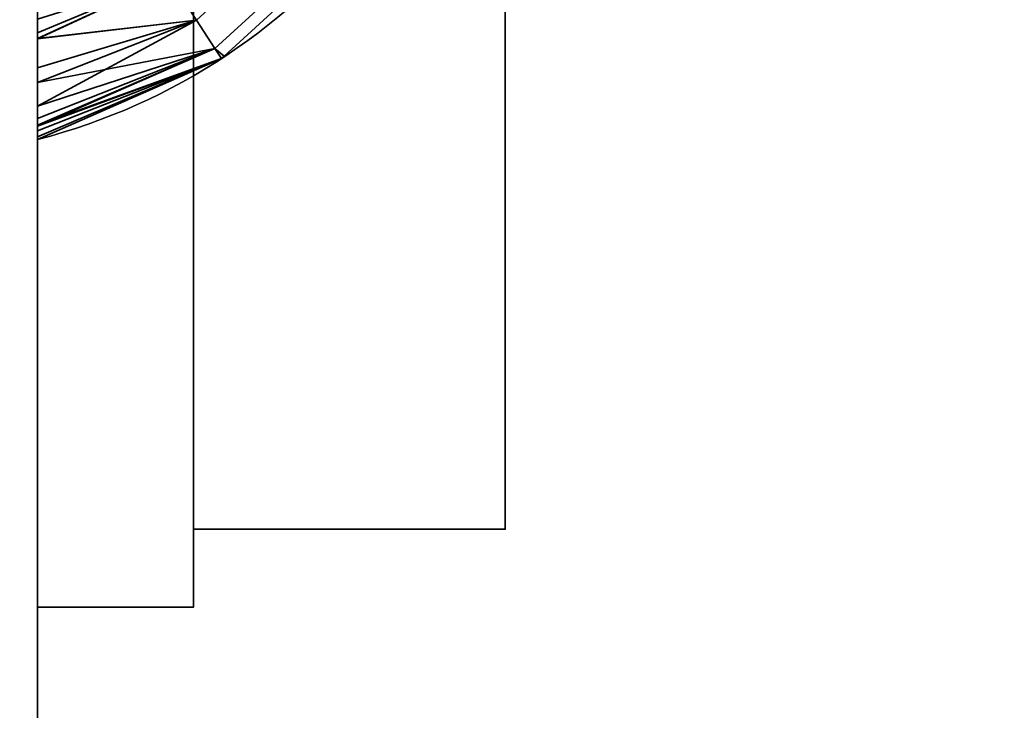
# Model space of a CAD drawing. Header units: millimetres. Extents: x -527 to 5177, y -116 to 161.
# Tile 933 of 1056: x 3446.39 to 3452.7, y -23.16 to -18.73. Entities that reach past the tile are written whole.
import ezdxf

# ---------------------------------------------------------------- set-up
doc = ezdxf.new("R2010")
doc.units = ezdxf.units.MM
doc.layers.add('151', color=7, linetype='Continuous', true_color=0xffffff)

# ---------------------------------------------------------------- blocks, each defined once
blk = doc.blocks.new('UG_SURFACE_214')
at = {"layer": '151', "color": 252, "linetype": 'Continuous', "lineweight": 35}
for points in [[(2520, -9.3, 2075.2499), (2520, -26.22, 2075.2499), (3480, -26.22, 2075.2499), (3480, -9.3, 2075.2499)], [(2521.5001, -9.3, 2073.75), (3478.4999, -9.3, 2073.75), (3478.4999, -26.22, 2073.75), (2521.5001, -26.22, 2073.75)]]:
    blk.add_3dface(points, dxfattribs=at)
blk = doc.blocks.new('UG_SURFACE_217')
at = {"layer": '151', "color": 252, "linetype": 'Continuous', "lineweight": 35}
for points in [[(3446.2717, -3.5, 1779.3981), (3446.2717, -27.5, 1779.3981), (3446.5001, -27.5, 1778.25), (3446.5001, -3.5, 1778.25)], [(3446.5001, -3.5, 1745.25), (3446.5001, -27.5, 1745.25), (3446.2717, -27.5, 1744.102), (3446.2717, -3.5, 1744.102)], [(3446.5001, -18.4554, 1774.75), (3446.5001, -12.5446, 1774.75), (3446.5001, -3.5, 1778.25), (3446.5001, -27.5, 1778.25)], [(3446.5001, -27.5, 1745.25), (3446.5001, -3.5, 1745.25), (3446.5001, -12.5446, 1748.75), (3446.5001, -18.4554, 1748.75)], [(3446.5001, -18.4554, 1752.75), (3446.5001, -12.5446, 1752.75), (3446.5001, -8.5, 1754.75), (3446.5001, -22.5, 1754.75)], [(3446.5001, -22.5, 1768.75), (3446.5001, -8.5, 1768.75), (3446.5001, -12.5446, 1770.75), (3446.5001, -18.4554, 1770.75)], [(3447.5, -8.5, 1768.75), (3446.5001, -8.5, 1768.75), (3446.5001, -22.5, 1768.75), (3447.5, -22.5, 1768.75)], [(3447.5, -22.5, 1754.75), (3446.5001, -22.5, 1754.75), (3446.5001, -8.5, 1754.75), (3447.5, -8.5, 1754.75)], [(3447.5, -8.5, 1768.75), (3447.5, -22.5, 1768.75), (3447.5, -22, 1766.25), (3447.5, -9, 1766.25)], [(3447.5, -22.5, 1754.75), (3447.5, -8.5, 1754.75), (3447.5, -9, 1757.25), (3447.5, -22, 1757.25)], [(3447.5, -22, 1766.25), (3449.5001, -22, 1766.25), (3449.5001, -9, 1766.25), (3447.5, -9, 1766.25)], [(3447.5, -9, 1757.25), (3449.5001, -9, 1757.25), (3449.5001, -22, 1757.25), (3447.5, -22, 1757.25)], [(3449.5001, -9, 1766.25), (3449.5001, -22, 1766.25), (3449.5001, -16.1237, 1764.6844), (3449.5001, -14.8763, 1764.6844)], [(3449.5001, -22, 1757.25), (3449.5001, -9, 1757.25), (3449.5001, -15.5, 1758.75), (3449.5001, -16.7202, 1759.0094)], [(3449.5001, -22, 1766.25), (3449.5001, -17.2634, 1764.1771), (3449.5001, -16.1237, 1764.6844)], [(3449.5001, -22, 1757.25), (3449.5001, -16.7202, 1759.0094), (3449.5001, -17.7294, 1759.7426)], [(3449.5001, -22, 1766.25), (3449.5001, -18.0981, 1763.25), (3449.5001, -17.2634, 1764.1771)], [(3447.52, -18.7354, 1752.4571), (3448.4217, -17.9087, 1752.4571), (3448.1661, -17.709, 1752.6739), (3447.3433, -18.4634, 1752.6739)], [(3448.4217, -17.9087, 1749.0429), (3447.52, -18.7354, 1749.0429), (3447.3433, -18.4634, 1748.8261), (3448.1661, -17.709, 1748.8261)], [(3448.4217, -17.9087, 1771.0429), (3447.52, -18.7354, 1771.0429), (3447.3433, -18.4634, 1770.8261), (3448.1661, -17.709, 1770.8261)], [(3447.52, -18.7354, 1774.4571), (3448.4217, -17.9087, 1774.4571), (3448.1661, -17.709, 1774.6739), (3447.3433, -18.4634, 1774.6739)], [(3449.5001, -22, 1757.25), (3449.5001, -17.7294, 1759.7426), (3449.5001, -18.3532, 1760.8229)], [(3447.638, -18.9172, 1752.1327), (3448.5927, -18.0421, 1752.1327), (3448.4217, -17.9087, 1752.4571), (3447.52, -18.7354, 1752.4571)], [(3448.5927, -18.0421, 1749.3674), (3447.638, -18.9172, 1749.3674), (3447.52, -18.7354, 1749.0429), (3448.4217, -17.9087, 1749.0429)], [(3448.5927, -18.0421, 1771.3673), (3447.638, -18.9172, 1771.3673), (3447.52, -18.7354, 1771.0429), (3448.4217, -17.9087, 1771.0429)], [(3447.638, -18.9172, 1774.1327), (3448.5927, -18.0421, 1774.1327), (3448.4217, -17.9087, 1774.4571), (3447.52, -18.7354, 1774.4571)], [(3447.6969, -18.9652, 1751.75), (3448.6525, -18.089, 1751.75), (3448.5927, -18.0421, 1752.1327), (3447.638, -18.9172, 1752.1327)], [(3447.638, -18.9172, 1749.3674), (3448.5927, -18.0421, 1749.3674), (3448.6525, -18.089, 1749.75), (3447.6969, -18.9652, 1749.75)], [(3447.638, -18.9172, 1771.3673), (3448.5927, -18.0421, 1771.3673), (3448.6525, -18.089, 1771.75), (3447.6969, -18.9652, 1771.75)], [(3447.6969, -18.9652, 1773.7499), (3448.6525, -18.089, 1773.7499), (3448.5927, -18.0421, 1774.1327), (3447.638, -18.9172, 1774.1327)], [(3448.6525, -18.089, 1773.7499), (3447.6969, -18.9652, 1773.7499), (3447.6969, -18.9652, 1771.75), (3448.6525, -18.089, 1771.75)], [(3448.6525, -18.089, 1751.75), (3447.6969, -18.9652, 1751.75), (3447.6969, -18.9652, 1749.75), (3448.6525, -18.089, 1749.75)], [(3449.5001, -18.4836, 1762.0636), (3449.5001, -18.0981, 1763.25), (3449.5001, -22, 1766.25)], [(3449.5001, -18.3532, 1760.8229), (3449.5001, -18.4836, 1762.0636), (3449.5001, -22, 1766.25), (3449.5001, -22, 1757.25)], [(3446.5001, -27.5, 1778.25), (3446.5001, -18.7277, 1774.7161), (3446.5001, -18.4554, 1774.75)], [(3446.5001, -22.5, 1754.75), (3446.5001, -18.7277, 1752.7162), (3446.5001, -18.4554, 1752.75)], [(3446.5001, -18.4554, 1770.75), (3446.5001, -18.8155, 1770.8101), (3446.5001, -22.5, 1768.75)], [(3446.5001, -18.4554, 1748.75), (3446.5001, -18.8155, 1748.8102), (3446.5001, -27.5, 1745.25)], [(3447.3433, -18.4634, 1748.8261), (3446.5001, -18.8155, 1748.8102), (3446.5001, -18.4554, 1748.75)], [(3447.3433, -18.4634, 1770.8261), (3446.5001, -18.8155, 1770.8101), (3446.5001, -18.4554, 1770.75)], [(3447.52, -18.7354, 1752.4571), (3447.3433, -18.4634, 1752.6739), (3446.5001, -18.8523, 1752.6622)], [(3446.5001, -18.7277, 1752.7162), (3446.5001, -18.8523, 1752.6622), (3447.3433, -18.4634, 1752.6739)], [(3447.3433, -18.4634, 1748.8261), (3446.5001, -18.8547, 1748.832), (3446.5001, -18.8155, 1748.8102)], [(3446.5001, -18.8547, 1748.832), (3447.3433, -18.4634, 1748.8261), (3447.52, -18.7354, 1749.0429)], [(3447.3433, -18.4634, 1770.8261), (3446.5001, -18.8547, 1770.8319), (3446.5001, -18.8155, 1770.8101)], [(3446.5001, -18.8547, 1770.8319), (3447.3433, -18.4634, 1770.8261), (3447.52, -18.7354, 1771.0429)], [(3447.52, -18.7354, 1774.4571), (3447.3433, -18.4634, 1774.6739), (3446.5001, -18.8523, 1774.6621)], [(3446.5001, -18.7277, 1774.7161), (3446.5001, -18.8523, 1774.6621), (3447.3433, -18.4634, 1774.6739)], [(3446.5001, -18.8523, 1774.6621), (3446.5001, -18.7277, 1774.7161), (3446.5001, -27.5, 1778.25)], [(3446.5001, -18.8523, 1752.6622), (3446.5001, -18.7277, 1752.7162), (3446.5001, -22.5, 1754.75)], [(3446.5001, -18.8523, 1752.6622), (3446.5001, -19.0406, 1752.5805), (3447.52, -18.7354, 1752.4571)], [(3447.638, -18.9172, 1752.1327), (3447.52, -18.7354, 1752.4571), (3446.5001, -19.2862, 1752.3588)], [(3446.5001, -19.0406, 1752.5805), (3446.5001, -19.2862, 1752.3588), (3447.52, -18.7354, 1752.4571)], [(3447.52, -18.7354, 1749.0429), (3446.5001, -19.135, 1748.988), (3446.5001, -18.8547, 1748.832)], [(3446.5001, -19.135, 1748.988), (3447.52, -18.7354, 1749.0429), (3447.638, -18.9172, 1749.3674)], [(3447.52, -18.7354, 1771.0429), (3446.5001, -19.135, 1770.9881), (3446.5001, -18.8547, 1770.8319)], [(3446.5001, -19.135, 1770.9881), (3447.52, -18.7354, 1771.0429), (3447.638, -18.9172, 1771.3673)], [(3446.5001, -18.8523, 1774.6621), (3446.5001, -19.0406, 1774.5805), (3447.52, -18.7354, 1774.4571)], [(3447.638, -18.9172, 1774.1327), (3447.52, -18.7354, 1774.4571), (3446.5001, -19.2862, 1774.3587)], [(3446.5001, -19.0406, 1774.5805), (3446.5001, -19.2862, 1774.3587), (3447.52, -18.7354, 1774.4571)], [(3446.5001, -22.5, 1768.75), (3446.5001, -18.8155, 1770.8101), (3446.5001, -18.8547, 1770.8319)], [(3446.5001, -27.5, 1745.25), (3446.5001, -18.8155, 1748.8102), (3446.5001, -18.8547, 1748.832)], [(3446.5001, -27.5, 1778.25), (3446.5001, -19.0406, 1774.5805), (3446.5001, -18.8523, 1774.6621)], [(3446.5001, -22.5, 1754.75), (3446.5001, -19.0406, 1752.5805), (3446.5001, -18.8523, 1752.6622)], [(3446.5001, -18.8547, 1770.8319), (3446.5001, -19.135, 1770.9881), (3446.5001, -22.5, 1768.75)], [(3446.5001, -18.8547, 1748.832), (3446.5001, -19.135, 1748.988), (3446.5001, -27.5, 1745.25)], [(3447.6795, -18.981, 1751.75), (3447.638, -18.9172, 1752.1327), (3446.5001, -19.4136, 1752.1287)], [(3446.5001, -19.2862, 1752.3588), (3446.5001, -19.4136, 1752.1287), (3447.638, -18.9172, 1752.1327)], [(3447.638, -18.9172, 1749.3674), (3446.5001, -19.3642, 1749.2547), (3446.5001, -19.135, 1748.988)], [(3447.638, -18.9172, 1749.3674), (3446.5001, -19.4084, 1749.3719), (3446.5001, -19.3642, 1749.2547)], [(3446.5001, -19.4084, 1749.3719), (3447.638, -18.9172, 1749.3674), (3447.6795, -18.981, 1749.75)], [(3447.638, -18.9172, 1771.3673), (3446.5001, -19.3642, 1771.2547), (3446.5001, -19.135, 1770.9881)], [(3447.638, -18.9172, 1771.3673), (3446.5001, -19.4084, 1771.3718), (3446.5001, -19.3642, 1771.2547)], [(3446.5001, -19.4084, 1771.3718), (3447.638, -18.9172, 1771.3673), (3447.6795, -18.981, 1771.75)], [(3447.6795, -18.981, 1773.7499), (3447.638, -18.9172, 1774.1327), (3446.5001, -19.4136, 1774.1288)], [(3446.5001, -19.2862, 1774.3587), (3446.5001, -19.4136, 1774.1288), (3447.638, -18.9172, 1774.1327)], [(3447.638, -18.9172, 1752.1327), (3447.6795, -18.981, 1751.75), (3447.6969, -18.9652, 1751.75)], [(3447.6969, -18.9652, 1749.75), (3447.6795, -18.981, 1749.75), (3447.638, -18.9172, 1749.3674)], [(3447.6969, -18.9652, 1771.75), (3447.6795, -18.981, 1771.75), (3447.638, -18.9172, 1771.3673)], [(3447.638, -18.9172, 1774.1327), (3447.6795, -18.981, 1773.7499), (3447.6969, -18.9652, 1773.7499)], [(3446.5001, -19.4136, 1752.1287), (3446.5001, -19.4448, 1752.0726), (3447.6795, -18.981, 1751.75)], [(3446.5001, -19.4448, 1752.0726), (3446.5001, -19.5, 1751.75), (3447.6795, -18.981, 1751.75)], [(3447.6795, -18.981, 1749.75), (3446.5001, -19.4832, 1749.5703), (3446.5001, -19.4084, 1749.3719)], [(3447.6795, -18.981, 1749.75), (3446.5001, -19.5, 1749.75), (3446.5001, -19.4832, 1749.5703)], [(3447.6795, -18.981, 1771.75), (3446.5001, -19.4832, 1771.5702), (3446.5001, -19.4084, 1771.3718)], [(3447.6795, -18.981, 1771.75), (3446.5001, -19.5, 1771.75), (3446.5001, -19.4832, 1771.5702)], [(3446.5001, -19.4136, 1774.1288), (3446.5001, -19.4448, 1774.0726), (3447.6795, -18.981, 1773.7499)], [(3446.5001, -19.4448, 1774.0726), (3446.5001, -19.5, 1773.7499), (3447.6795, -18.981, 1773.7499)], [(3447.6795, -18.981, 1773.7499), (3446.5001, -19.5, 1773.7499), (3446.5001, -19.5, 1771.75), (3447.6795, -18.981, 1771.75)], [(3447.6795, -18.981, 1751.75), (3446.5001, -19.5, 1751.75), (3446.5001, -19.5, 1749.75), (3447.6795, -18.981, 1749.75)], [(3447.6795, -18.981, 1771.75), (3447.6969, -18.9652, 1771.75), (3447.6969, -18.9652, 1773.7499), (3447.6795, -18.981, 1773.7499)], [(3447.6795, -18.981, 1749.75), (3447.6969, -18.9652, 1749.75), (3447.6969, -18.9652, 1751.75), (3447.6795, -18.981, 1751.75)], [(3446.5001, -27.5, 1778.25), (3446.5001, -19.2862, 1774.3587), (3446.5001, -19.0406, 1774.5805)], [(3446.5001, -22.5, 1754.75), (3446.5001, -19.2862, 1752.3588), (3446.5001, -19.0406, 1752.5805)], [(3446.5001, -22.5, 1768.75), (3446.5001, -19.135, 1770.9881), (3446.5001, -19.3642, 1771.2547)], [(3446.5001, -27.5, 1745.25), (3446.5001, -19.135, 1748.988), (3446.5001, -19.3642, 1749.2547)], [(3446.5001, -19.4136, 1774.1288), (3446.5001, -19.2862, 1774.3587), (3446.5001, -27.5, 1778.25)], [(3446.5001, -19.4136, 1752.1287), (3446.5001, -19.2862, 1752.3588), (3446.5001, -22.5, 1754.75)], [(3446.5001, -22.5, 1768.75), (3446.5001, -19.3642, 1771.2547), (3446.5001, -19.4084, 1771.3718)], [(3446.5001, -27.5, 1745.25), (3446.5001, -19.3642, 1749.2547), (3446.5001, -19.4084, 1749.3719)], [(3446.5001, -19.4084, 1771.3718), (3446.5001, -19.4832, 1771.5702), (3446.5001, -22.5, 1768.75)], [(3446.5001, -19.4084, 1749.3719), (3446.5001, -19.4832, 1749.5703), (3446.5001, -27.5, 1745.25)], [(3446.5001, -27.5, 1778.25), (3446.5001, -19.4448, 1774.0726), (3446.5001, -19.4136, 1774.1288)], [(3446.5001, -22.5, 1754.75), (3446.5001, -19.4448, 1752.0726), (3446.5001, -19.4136, 1752.1287)], [(3446.5001, -19.5, 1773.7499), (3446.5001, -19.4448, 1774.0726), (3446.5001, -27.5, 1778.25)], [(3446.5001, -19.5, 1751.75), (3446.5001, -19.4448, 1752.0726), (3446.5001, -22.5, 1754.75)], [(3446.5001, -27.5, 1778.25), (3446.5001, -22.5, 1768.75), (3446.5001, -19.4832, 1771.5702), (3446.5001, -19.5, 1771.75)], [(3446.5001, -27.5, 1745.25), (3446.5001, -19.4832, 1749.5703), (3446.5001, -19.5, 1749.75)], [(3446.5001, -19.5, 1771.75), (3446.5001, -19.5, 1773.7499), (3446.5001, -27.5, 1778.25)], [(3446.5001, -19.5, 1749.75), (3446.5001, -19.5, 1751.75), (3446.5001, -22.5, 1754.75), (3446.5001, -27.5, 1745.25)], [(3447.5, -22.5, 1768.75), (3447.5, -22.5, 1754.75), (3447.5, -22, 1757.25), (3447.5, -22, 1766.25)], [(3447.5, -22, 1757.25), (3449.5001, -22, 1757.25), (3449.5001, -22, 1766.25), (3447.5, -22, 1766.25)], [(3446.5001, -22.5, 1754.75), (3446.5001, -22.5, 1768.75), (3446.5001, -27.5, 1778.25), (3446.5001, -27.5, 1745.25)], [(3447.5, -22.5, 1768.75), (3446.5001, -22.5, 1768.75), (3446.5001, -22.5, 1754.75), (3447.5, -22.5, 1754.75)]]:
    blk.add_3dface(points, dxfattribs=at)
blk = doc.blocks.new('UG_SURFACE_242')
at = {"layer": '151', "color": 252, "linetype": 'Continuous', "lineweight": 35}
for points in [[(3446.2717, -3.5, 344.3981), (3446.2717, -27.5, 344.3981), (3446.5001, -27.5, 343.25), (3446.5001, -3.5, 343.25)], [(3446.5001, -3.5, 310.25), (3446.5001, -27.5, 310.25), (3446.2717, -27.5, 309.1019), (3446.2717, -3.5, 309.1019)], [(3446.5001, -18.4554, 339.75), (3446.5001, -12.5446, 339.75), (3446.5001, -3.5, 343.25), (3446.5001, -27.5, 343.25)], [(3446.5001, -27.5, 310.25), (3446.5001, -3.5, 310.25), (3446.5001, -12.5446, 313.75), (3446.5001, -18.4554, 313.75)], [(3446.5001, -18.4554, 317.75), (3446.5001, -12.5446, 317.75), (3446.5001, -8.5, 319.75), (3446.5001, -22.5, 319.75)], [(3446.5001, -22.5, 333.75), (3446.5001, -8.5, 333.75), (3446.5001, -12.5446, 335.75), (3446.5001, -18.4554, 335.75)], [(3447.5, -8.5, 333.75), (3446.5001, -8.5, 333.75), (3446.5001, -22.5, 333.75), (3447.5, -22.5, 333.75)], [(3447.5, -22.5, 319.75), (3446.5001, -22.5, 319.75), (3446.5001, -8.5, 319.75), (3447.5, -8.5, 319.75)], [(3447.5, -8.5, 333.75), (3447.5, -22.5, 333.75), (3447.5, -22, 331.25), (3447.5, -9, 331.25)], [(3447.5, -22.5, 319.75), (3447.5, -8.5, 319.75), (3447.5, -9, 322.25), (3447.5, -22, 322.25)], [(3447.5, -22, 331.25), (3449.5001, -22, 331.25), (3449.5001, -9, 331.25), (3447.5, -9, 331.25)], [(3447.5, -9, 322.25), (3449.5001, -9, 322.25), (3449.5001, -22, 322.25), (3447.5, -22, 322.25)], [(3449.5001, -9, 331.25), (3449.5001, -22, 331.25), (3449.5001, -16.1237, 329.6844), (3449.5001, -14.8763, 329.6844)], [(3449.5001, -22, 322.25), (3449.5001, -9, 322.25), (3449.5001, -15.5, 323.75), (3449.5001, -16.7202, 324.0094)], [(3449.5001, -22, 331.25), (3449.5001, -17.2634, 329.1771), (3449.5001, -16.1237, 329.6844)], [(3449.5001, -22, 322.25), (3449.5001, -16.7202, 324.0094), (3449.5001, -17.7294, 324.7426)], [(3449.5001, -18.0981, 328.25), (3449.5001, -17.2634, 329.1771), (3449.5001, -22, 331.25)], [(3447.52, -18.7354, 317.4571), (3448.4217, -17.9087, 317.4571), (3448.1661, -17.709, 317.6739), (3447.3433, -18.4634, 317.6739)], [(3448.4217, -17.9087, 314.0429), (3447.52, -18.7354, 314.0429), (3447.3433, -18.4634, 313.8261), (3448.1661, -17.709, 313.8261)], [(3448.4217, -17.9087, 336.0429), (3447.52, -18.7354, 336.0429), (3447.3433, -18.4634, 335.8261), (3448.1661, -17.709, 335.8261)], [(3447.52, -18.7354, 339.4571), (3448.4217, -17.9087, 339.4571), (3448.1661, -17.709, 339.6739), (3447.3433, -18.4634, 339.6739)], [(3449.5001, -17.7294, 324.7426), (3449.5001, -18.3532, 325.8229), (3449.5001, -22, 322.25)], [(3447.638, -18.9172, 317.1327), (3448.5927, -18.0421, 317.1327), (3448.4217, -17.9087, 317.4571), (3447.52, -18.7354, 317.4571)], [(3448.5927, -18.0421, 314.3673), (3447.638, -18.9172, 314.3673), (3447.52, -18.7354, 314.0429), (3448.4217, -17.9087, 314.0429)], [(3448.5927, -18.0421, 336.3673), (3447.638, -18.9172, 336.3673), (3447.52, -18.7354, 336.0429), (3448.4217, -17.9087, 336.0429)], [(3447.638, -18.9172, 339.1327), (3448.5927, -18.0421, 339.1327), (3448.4217, -17.9087, 339.4571), (3447.52, -18.7354, 339.4571)], [(3447.6969, -18.9652, 316.75), (3448.6525, -18.089, 316.75), (3448.5927, -18.0421, 317.1327), (3447.638, -18.9172, 317.1327)], [(3447.638, -18.9172, 314.3673), (3448.5927, -18.0421, 314.3673), (3448.6525, -18.089, 314.75), (3447.6969, -18.9652, 314.75)], [(3447.638, -18.9172, 336.3673), (3448.5927, -18.0421, 336.3673), (3448.6525, -18.089, 336.75), (3447.6969, -18.9652, 336.75)], [(3447.6969, -18.9652, 338.75), (3448.6525, -18.089, 338.75), (3448.5927, -18.0421, 339.1327), (3447.638, -18.9172, 339.1327)], [(3448.6525, -18.089, 338.75), (3447.6969, -18.9652, 338.75), (3447.6969, -18.9652, 336.75), (3448.6525, -18.089, 336.75)], [(3448.6525, -18.089, 316.75), (3447.6969, -18.9652, 316.75), (3447.6969, -18.9652, 314.75), (3448.6525, -18.089, 314.75)], [(3449.5001, -22, 331.25), (3449.5001, -18.4836, 327.0636), (3449.5001, -18.0981, 328.25)], [(3449.5001, -22, 331.25), (3449.5001, -22, 322.25), (3449.5001, -18.3532, 325.8229), (3449.5001, -18.4836, 327.0636)], [(3446.5001, -27.5, 343.25), (3446.5001, -18.7277, 339.7161), (3446.5001, -18.4554, 339.75)], [(3446.5001, -22.5, 319.75), (3446.5001, -18.7277, 317.7162), (3446.5001, -18.4554, 317.75)], [(3446.5001, -18.4554, 313.75), (3446.5001, -18.8155, 313.8102), (3446.5001, -27.5, 310.25)], [(3446.5001, -18.4554, 335.75), (3446.5001, -18.8155, 335.8102), (3446.5001, -22.5, 333.75)], [(3447.3433, -18.4634, 313.8261), (3446.5001, -18.8155, 313.8102), (3446.5001, -18.4554, 313.75)], [(3447.3433, -18.4634, 335.8261), (3446.5001, -18.8155, 335.8102), (3446.5001, -18.4554, 335.75)], [(3447.52, -18.7354, 317.4571), (3447.3433, -18.4634, 317.6739), (3446.5001, -18.8523, 317.6621)], [(3446.5001, -18.7277, 317.7162), (3446.5001, -18.8523, 317.6621), (3447.3433, -18.4634, 317.6739)], [(3447.3433, -18.4634, 313.8261), (3446.5001, -18.8547, 313.832), (3446.5001, -18.8155, 313.8102)], [(3446.5001, -18.8547, 313.832), (3447.3433, -18.4634, 313.8261), (3447.52, -18.7354, 314.0429)], [(3447.3433, -18.4634, 335.8261), (3446.5001, -18.8547, 335.832), (3446.5001, -18.8155, 335.8102)], [(3446.5001, -18.8547, 335.832), (3447.3433, -18.4634, 335.8261), (3447.52, -18.7354, 336.0429)], [(3447.52, -18.7354, 339.4571), (3447.3433, -18.4634, 339.6739), (3446.5001, -18.8523, 339.6621)], [(3446.5001, -18.7277, 339.7161), (3446.5001, -18.8523, 339.6621), (3447.3433, -18.4634, 339.6739)], [(3446.5001, -18.8523, 339.6621), (3446.5001, -18.7277, 339.7161), (3446.5001, -27.5, 343.25)], [(3446.5001, -18.8523, 317.6621), (3446.5001, -18.7277, 317.7162), (3446.5001, -22.5, 319.75)], [(3446.5001, -18.8523, 317.6621), (3446.5001, -19.0406, 317.5805), (3447.52, -18.7354, 317.4571)], [(3447.638, -18.9172, 317.1327), (3447.52, -18.7354, 317.4571), (3446.5001, -19.2862, 317.3588)], [(3446.5001, -19.0406, 317.5805), (3446.5001, -19.2862, 317.3588), (3447.52, -18.7354, 317.4571)], [(3447.52, -18.7354, 314.0429), (3446.5001, -19.135, 313.9881), (3446.5001, -18.8547, 313.832)], [(3446.5001, -19.135, 313.9881), (3447.52, -18.7354, 314.0429), (3447.638, -18.9172, 314.3673)], [(3447.52, -18.7354, 336.0429), (3446.5001, -19.135, 335.9881), (3446.5001, -18.8547, 335.832)], [(3446.5001, -19.135, 335.9881), (3447.52, -18.7354, 336.0429), (3447.638, -18.9172, 336.3673)], [(3446.5001, -18.8523, 339.6621), (3446.5001, -19.0406, 339.5805), (3447.52, -18.7354, 339.4571)], [(3447.638, -18.9172, 339.1327), (3447.52, -18.7354, 339.4571), (3446.5001, -19.2862, 339.3587)], [(3446.5001, -19.0406, 339.5805), (3446.5001, -19.2862, 339.3587), (3447.52, -18.7354, 339.4571)], [(3446.5001, -27.5, 310.25), (3446.5001, -18.8155, 313.8102), (3446.5001, -18.8547, 313.832)], [(3446.5001, -22.5, 333.75), (3446.5001, -18.8155, 335.8102), (3446.5001, -18.8547, 335.832)], [(3446.5001, -27.5, 343.25), (3446.5001, -19.0406, 339.5805), (3446.5001, -18.8523, 339.6621)], [(3446.5001, -22.5, 319.75), (3446.5001, -19.0406, 317.5805), (3446.5001, -18.8523, 317.6621)], [(3446.5001, -18.8547, 313.832), (3446.5001, -19.135, 313.9881), (3446.5001, -27.5, 310.25)], [(3446.5001, -18.8547, 335.832), (3446.5001, -19.135, 335.9881), (3446.5001, -22.5, 333.75)], [(3447.6795, -18.981, 316.75), (3447.638, -18.9172, 317.1327), (3446.5001, -19.4136, 317.1287)], [(3446.5001, -19.2862, 317.3588), (3446.5001, -19.4136, 317.1287), (3447.638, -18.9172, 317.1327)], [(3447.638, -18.9172, 314.3673), (3446.5001, -19.3642, 314.2546), (3446.5001, -19.135, 313.9881)], [(3447.638, -18.9172, 314.3673), (3446.5001, -19.4084, 314.3719), (3446.5001, -19.3642, 314.2546)], [(3446.5001, -19.4084, 314.3719), (3447.638, -18.9172, 314.3673), (3447.6795, -18.981, 314.75)], [(3447.638, -18.9172, 336.3673), (3446.5001, -19.3642, 336.2547), (3446.5001, -19.135, 335.9881)], [(3447.638, -18.9172, 336.3673), (3446.5001, -19.4084, 336.3718), (3446.5001, -19.3642, 336.2547)], [(3446.5001, -19.4084, 336.3718), (3447.638, -18.9172, 336.3673), (3447.6795, -18.981, 336.75)], [(3447.6795, -18.981, 338.75), (3447.638, -18.9172, 339.1327), (3446.5001, -19.4136, 339.1287)], [(3446.5001, -19.2862, 339.3587), (3446.5001, -19.4136, 339.1287), (3447.638, -18.9172, 339.1327)], [(3447.638, -18.9172, 317.1327), (3447.6795, -18.981, 316.75), (3447.6969, -18.9652, 316.75)], [(3447.6969, -18.9652, 314.75), (3447.6795, -18.981, 314.75), (3447.638, -18.9172, 314.3673)], [(3447.6969, -18.9652, 336.75), (3447.6795, -18.981, 336.75), (3447.638, -18.9172, 336.3673)], [(3447.638, -18.9172, 339.1327), (3447.6795, -18.981, 338.75), (3447.6969, -18.9652, 338.75)], [(3446.5001, -19.4136, 317.1287), (3446.5001, -19.4448, 317.0726), (3447.6795, -18.981, 316.75)], [(3446.5001, -19.4448, 317.0726), (3446.5001, -19.5, 316.75), (3447.6795, -18.981, 316.75)], [(3447.6795, -18.981, 314.75), (3446.5001, -19.4832, 314.5702), (3446.5001, -19.4084, 314.3719)], [(3447.6795, -18.981, 314.75), (3446.5001, -19.5, 314.75), (3446.5001, -19.4832, 314.5702)], [(3447.6795, -18.981, 336.75), (3446.5001, -19.4832, 336.5702), (3446.5001, -19.4084, 336.3718)], [(3447.6795, -18.981, 336.75), (3446.5001, -19.5, 336.75), (3446.5001, -19.4832, 336.5702)], [(3446.5001, -19.4136, 339.1287), (3446.5001, -19.4448, 339.0726), (3447.6795, -18.981, 338.75)], [(3446.5001, -19.4448, 339.0726), (3446.5001, -19.5, 338.75), (3447.6795, -18.981, 338.75)], [(3447.6795, -18.981, 338.75), (3446.5001, -19.5, 338.75), (3446.5001, -19.5, 336.75), (3447.6795, -18.981, 336.75)], [(3447.6795, -18.981, 316.75), (3446.5001, -19.5, 316.75), (3446.5001, -19.5, 314.75), (3447.6795, -18.981, 314.75)], [(3447.6795, -18.981, 336.75), (3447.6969, -18.9652, 336.75), (3447.6969, -18.9652, 338.75), (3447.6795, -18.981, 338.75)], [(3447.6795, -18.981, 314.75), (3447.6969, -18.9652, 314.75), (3447.6969, -18.9652, 316.75), (3447.6795, -18.981, 316.75)], [(3446.5001, -27.5, 343.25), (3446.5001, -19.2862, 339.3587), (3446.5001, -19.0406, 339.5805)], [(3446.5001, -22.5, 319.75), (3446.5001, -19.2862, 317.3588), (3446.5001, -19.0406, 317.5805)], [(3446.5001, -22.5, 333.75), (3446.5001, -19.135, 335.9881), (3446.5001, -19.3642, 336.2547)], [(3446.5001, -27.5, 310.25), (3446.5001, -19.135, 313.9881), (3446.5001, -19.3642, 314.2546)], [(3446.5001, -19.4136, 339.1287), (3446.5001, -19.2862, 339.3587), (3446.5001, -27.5, 343.25)], [(3446.5001, -19.4136, 317.1287), (3446.5001, -19.2862, 317.3588), (3446.5001, -22.5, 319.75)], [(3446.5001, -22.5, 333.75), (3446.5001, -19.3642, 336.2547), (3446.5001, -19.4084, 336.3718)], [(3446.5001, -27.5, 310.25), (3446.5001, -19.3642, 314.2546), (3446.5001, -19.4084, 314.3719)], [(3446.5001, -19.4084, 336.3718), (3446.5001, -19.4832, 336.5702), (3446.5001, -22.5, 333.75)], [(3446.5001, -19.4084, 314.3719), (3446.5001, -19.4832, 314.5702), (3446.5001, -27.5, 310.25)], [(3446.5001, -27.5, 343.25), (3446.5001, -19.4448, 339.0726), (3446.5001, -19.4136, 339.1287)], [(3446.5001, -22.5, 319.75), (3446.5001, -19.4448, 317.0726), (3446.5001, -19.4136, 317.1287)], [(3446.5001, -19.5, 338.75), (3446.5001, -19.4448, 339.0726), (3446.5001, -27.5, 343.25)], [(3446.5001, -19.5, 316.75), (3446.5001, -19.4448, 317.0726), (3446.5001, -22.5, 319.75)], [(3446.5001, -27.5, 343.25), (3446.5001, -22.5, 333.75), (3446.5001, -19.4832, 336.5702), (3446.5001, -19.5, 336.75)], [(3446.5001, -27.5, 310.25), (3446.5001, -19.4832, 314.5702), (3446.5001, -19.5, 314.75)], [(3446.5001, -19.5, 336.75), (3446.5001, -19.5, 338.75), (3446.5001, -27.5, 343.25)], [(3446.5001, -19.5, 314.75), (3446.5001, -19.5, 316.75), (3446.5001, -22.5, 319.75), (3446.5001, -27.5, 310.25)], [(3447.5, -22.5, 333.75), (3447.5, -22.5, 319.75), (3447.5, -22, 322.25), (3447.5, -22, 331.25)], [(3447.5, -22, 322.25), (3449.5001, -22, 322.25), (3449.5001, -22, 331.25), (3447.5, -22, 331.25)], [(3446.5001, -22.5, 319.75), (3446.5001, -22.5, 333.75), (3446.5001, -27.5, 343.25), (3446.5001, -27.5, 310.25)], [(3447.5, -22.5, 333.75), (3446.5001, -22.5, 333.75), (3446.5001, -22.5, 319.75), (3447.5, -22.5, 319.75)]]:
    blk.add_3dface(points, dxfattribs=at)
blk = doc.blocks.new('UG_SURFACE_262')
at = {"layer": '151', "color": 252, "linetype": 'Continuous', "lineweight": 35}
for points in [[(3446.2717, -3.5, 1529.3981), (3446.2717, -27.5, 1529.3981), (3446.5001, -27.5, 1528.25), (3446.5001, -3.5, 1528.25)], [(3446.5001, -3.5, 1495.25), (3446.5001, -27.5, 1495.25), (3446.2717, -27.5, 1494.102), (3446.2717, -3.5, 1494.102)], [(3446.5001, -18.4554, 1524.75), (3446.5001, -12.5446, 1524.75), (3446.5001, -3.5, 1528.25), (3446.5001, -27.5, 1528.25)], [(3446.5001, -27.5, 1495.25), (3446.5001, -3.5, 1495.25), (3446.5001, -12.5446, 1498.75), (3446.5001, -18.4554, 1498.75)], [(3446.5001, -18.4554, 1502.75), (3446.5001, -12.5446, 1502.75), (3446.5001, -8.5, 1504.75), (3446.5001, -22.5, 1504.75)], [(3446.5001, -22.5, 1518.75), (3446.5001, -8.5, 1518.75), (3446.5001, -12.5446, 1520.75), (3446.5001, -18.4554, 1520.75)], [(3447.5, -8.5, 1518.75), (3446.5001, -8.5, 1518.75), (3446.5001, -22.5, 1518.75), (3447.5, -22.5, 1518.75)], [(3447.5, -22.5, 1504.75), (3446.5001, -22.5, 1504.75), (3446.5001, -8.5, 1504.75), (3447.5, -8.5, 1504.75)], [(3447.5, -8.5, 1518.75), (3447.5, -22.5, 1518.75), (3447.5, -22, 1516.25), (3447.5, -9, 1516.25)], [(3447.5, -22.5, 1504.75), (3447.5, -8.5, 1504.75), (3447.5, -9, 1507.25), (3447.5, -22, 1507.25)], [(3447.5, -22, 1516.25), (3449.5001, -22, 1516.25), (3449.5001, -9, 1516.25), (3447.5, -9, 1516.25)], [(3447.5, -9, 1507.25), (3449.5001, -9, 1507.25), (3449.5001, -22, 1507.25), (3447.5, -22, 1507.25)], [(3449.5001, -9, 1516.25), (3449.5001, -22, 1516.25), (3449.5001, -16.1237, 1514.6844), (3449.5001, -14.8763, 1514.6844)], [(3449.5001, -22, 1507.25), (3449.5001, -9, 1507.25), (3449.5001, -15.5, 1508.75), (3449.5001, -16.7202, 1509.0094)], [(3449.5001, -22, 1516.25), (3449.5001, -17.2634, 1514.1771), (3449.5001, -16.1237, 1514.6844)], [(3449.5001, -22, 1507.25), (3449.5001, -16.7202, 1509.0094), (3449.5001, -17.7294, 1509.7426)], [(3449.5001, -22, 1516.25), (3449.5001, -18.0981, 1513.25), (3449.5001, -17.2634, 1514.1771)], [(3447.52, -18.7354, 1502.4571), (3448.4217, -17.9087, 1502.4571), (3448.1661, -17.709, 1502.6739), (3447.3433, -18.4634, 1502.6739)], [(3448.4217, -17.9087, 1499.0429), (3447.52, -18.7354, 1499.0429), (3447.3433, -18.4634, 1498.8261), (3448.1661, -17.709, 1498.8261)], [(3448.4217, -17.9087, 1521.0429), (3447.52, -18.7354, 1521.0429), (3447.3433, -18.4634, 1520.8261), (3448.1661, -17.709, 1520.8261)], [(3447.52, -18.7354, 1524.4571), (3448.4217, -17.9087, 1524.4571), (3448.1661, -17.709, 1524.6739), (3447.3433, -18.4634, 1524.6739)], [(3449.5001, -22, 1507.25), (3449.5001, -17.7294, 1509.7426), (3449.5001, -18.3532, 1510.8229)], [(3447.638, -18.9172, 1502.1327), (3448.5927, -18.0421, 1502.1327), (3448.4217, -17.9087, 1502.4571), (3447.52, -18.7354, 1502.4571)], [(3448.5927, -18.0421, 1499.3674), (3447.638, -18.9172, 1499.3674), (3447.52, -18.7354, 1499.0429), (3448.4217, -17.9087, 1499.0429)], [(3448.5927, -18.0421, 1521.3673), (3447.638, -18.9172, 1521.3673), (3447.52, -18.7354, 1521.0429), (3448.4217, -17.9087, 1521.0429)], [(3447.638, -18.9172, 1524.1327), (3448.5927, -18.0421, 1524.1327), (3448.4217, -17.9087, 1524.4571), (3447.52, -18.7354, 1524.4571)], [(3447.6969, -18.9652, 1501.75), (3448.6525, -18.089, 1501.75), (3448.5927, -18.0421, 1502.1327), (3447.638, -18.9172, 1502.1327)], [(3447.638, -18.9172, 1499.3674), (3448.5927, -18.0421, 1499.3674), (3448.6525, -18.089, 1499.75), (3447.6969, -18.9652, 1499.75)], [(3447.638, -18.9172, 1521.3673), (3448.5927, -18.0421, 1521.3673), (3448.6525, -18.089, 1521.75), (3447.6969, -18.9652, 1521.75)], [(3447.6969, -18.9652, 1523.7499), (3448.6525, -18.089, 1523.7499), (3448.5927, -18.0421, 1524.1327), (3447.638, -18.9172, 1524.1327)], [(3448.6525, -18.089, 1523.7499), (3447.6969, -18.9652, 1523.7499), (3447.6969, -18.9652, 1521.75), (3448.6525, -18.089, 1521.75)], [(3448.6525, -18.089, 1501.75), (3447.6969, -18.9652, 1501.75), (3447.6969, -18.9652, 1499.75), (3448.6525, -18.089, 1499.75)], [(3449.5001, -18.4836, 1512.0636), (3449.5001, -18.0981, 1513.25), (3449.5001, -22, 1516.25)], [(3449.5001, -18.3532, 1510.8229), (3449.5001, -18.4836, 1512.0636), (3449.5001, -22, 1516.25), (3449.5001, -22, 1507.25)], [(3446.5001, -27.5, 1528.25), (3446.5001, -18.7277, 1524.7161), (3446.5001, -18.4554, 1524.75)], [(3446.5001, -22.5, 1504.75), (3446.5001, -18.7277, 1502.7162), (3446.5001, -18.4554, 1502.75)], [(3446.5001, -18.4554, 1520.75), (3446.5001, -18.8155, 1520.8101), (3446.5001, -22.5, 1518.75)], [(3446.5001, -18.4554, 1498.75), (3446.5001, -18.8155, 1498.8102), (3446.5001, -27.5, 1495.25)], [(3447.3433, -18.4634, 1498.8261), (3446.5001, -18.8155, 1498.8102), (3446.5001, -18.4554, 1498.75)], [(3447.3433, -18.4634, 1520.8261), (3446.5001, -18.8155, 1520.8101), (3446.5001, -18.4554, 1520.75)], [(3447.52, -18.7354, 1502.4571), (3447.3433, -18.4634, 1502.6739), (3446.5001, -18.8523, 1502.6622)], [(3446.5001, -18.7277, 1502.7162), (3446.5001, -18.8523, 1502.6622), (3447.3433, -18.4634, 1502.6739)], [(3447.3433, -18.4634, 1498.8261), (3446.5001, -18.8547, 1498.832), (3446.5001, -18.8155, 1498.8102)], [(3446.5001, -18.8547, 1498.832), (3447.3433, -18.4634, 1498.8261), (3447.52, -18.7354, 1499.0429)], [(3447.3433, -18.4634, 1520.8261), (3446.5001, -18.8547, 1520.8319), (3446.5001, -18.8155, 1520.8101)], [(3446.5001, -18.8547, 1520.8319), (3447.3433, -18.4634, 1520.8261), (3447.52, -18.7354, 1521.0429)], [(3447.52, -18.7354, 1524.4571), (3447.3433, -18.4634, 1524.6739), (3446.5001, -18.8523, 1524.6621)], [(3446.5001, -18.7277, 1524.7161), (3446.5001, -18.8523, 1524.6621), (3447.3433, -18.4634, 1524.6739)], [(3446.5001, -18.8523, 1524.6621), (3446.5001, -18.7277, 1524.7161), (3446.5001, -27.5, 1528.25)], [(3446.5001, -18.8523, 1502.6622), (3446.5001, -18.7277, 1502.7162), (3446.5001, -22.5, 1504.75)], [(3446.5001, -18.8523, 1502.6622), (3446.5001, -19.0406, 1502.5805), (3447.52, -18.7354, 1502.4571)], [(3447.638, -18.9172, 1502.1327), (3447.52, -18.7354, 1502.4571), (3446.5001, -19.2862, 1502.3588)], [(3446.5001, -19.0406, 1502.5805), (3446.5001, -19.2862, 1502.3588), (3447.52, -18.7354, 1502.4571)], [(3447.52, -18.7354, 1499.0429), (3446.5001, -19.135, 1498.988), (3446.5001, -18.8547, 1498.832)], [(3446.5001, -19.135, 1498.988), (3447.52, -18.7354, 1499.0429), (3447.638, -18.9172, 1499.3674)], [(3447.52, -18.7354, 1521.0429), (3446.5001, -19.135, 1520.9881), (3446.5001, -18.8547, 1520.8319)], [(3446.5001, -19.135, 1520.9881), (3447.52, -18.7354, 1521.0429), (3447.638, -18.9172, 1521.3673)], [(3446.5001, -18.8523, 1524.6621), (3446.5001, -19.0406, 1524.5805), (3447.52, -18.7354, 1524.4571)], [(3447.638, -18.9172, 1524.1327), (3447.52, -18.7354, 1524.4571), (3446.5001, -19.2862, 1524.3587)], [(3446.5001, -19.0406, 1524.5805), (3446.5001, -19.2862, 1524.3587), (3447.52, -18.7354, 1524.4571)], [(3446.5001, -22.5, 1518.75), (3446.5001, -18.8155, 1520.8101), (3446.5001, -18.8547, 1520.8319)], [(3446.5001, -27.5, 1495.25), (3446.5001, -18.8155, 1498.8102), (3446.5001, -18.8547, 1498.832)], [(3446.5001, -27.5, 1528.25), (3446.5001, -19.0406, 1524.5805), (3446.5001, -18.8523, 1524.6621)], [(3446.5001, -22.5, 1504.75), (3446.5001, -19.0406, 1502.5805), (3446.5001, -18.8523, 1502.6622)], [(3446.5001, -18.8547, 1520.8319), (3446.5001, -19.135, 1520.9881), (3446.5001, -22.5, 1518.75)], [(3446.5001, -18.8547, 1498.832), (3446.5001, -19.135, 1498.988), (3446.5001, -27.5, 1495.25)], [(3447.6795, -18.981, 1501.75), (3447.638, -18.9172, 1502.1327), (3446.5001, -19.4136, 1502.1287)], [(3446.5001, -19.2862, 1502.3588), (3446.5001, -19.4136, 1502.1287), (3447.638, -18.9172, 1502.1327)], [(3447.638, -18.9172, 1499.3674), (3446.5001, -19.3642, 1499.2547), (3446.5001, -19.135, 1498.988)], [(3447.638, -18.9172, 1499.3674), (3446.5001, -19.4084, 1499.3719), (3446.5001, -19.3642, 1499.2547)], [(3446.5001, -19.4084, 1499.3719), (3447.638, -18.9172, 1499.3674), (3447.6795, -18.981, 1499.75)], [(3447.638, -18.9172, 1521.3673), (3446.5001, -19.3642, 1521.2547), (3446.5001, -19.135, 1520.9881)], [(3447.638, -18.9172, 1521.3673), (3446.5001, -19.4084, 1521.3718), (3446.5001, -19.3642, 1521.2547)], [(3446.5001, -19.4084, 1521.3718), (3447.638, -18.9172, 1521.3673), (3447.6795, -18.981, 1521.75)], [(3447.6795, -18.981, 1523.7499), (3447.638, -18.9172, 1524.1327), (3446.5001, -19.4136, 1524.1288)], [(3446.5001, -19.2862, 1524.3587), (3446.5001, -19.4136, 1524.1288), (3447.638, -18.9172, 1524.1327)], [(3447.638, -18.9172, 1502.1327), (3447.6795, -18.981, 1501.75), (3447.6969, -18.9652, 1501.75)], [(3447.6969, -18.9652, 1499.75), (3447.6795, -18.981, 1499.75), (3447.638, -18.9172, 1499.3674)], [(3447.6969, -18.9652, 1521.75), (3447.6795, -18.981, 1521.75), (3447.638, -18.9172, 1521.3673)], [(3447.638, -18.9172, 1524.1327), (3447.6795, -18.981, 1523.7499), (3447.6969, -18.9652, 1523.7499)], [(3446.5001, -19.4136, 1502.1287), (3446.5001, -19.4448, 1502.0726), (3447.6795, -18.981, 1501.75)], [(3446.5001, -19.4448, 1502.0726), (3446.5001, -19.5, 1501.75), (3447.6795, -18.981, 1501.75)], [(3447.6795, -18.981, 1499.75), (3446.5001, -19.4832, 1499.5703), (3446.5001, -19.4084, 1499.3719)], [(3447.6795, -18.981, 1499.75), (3446.5001, -19.5, 1499.75), (3446.5001, -19.4832, 1499.5703)], [(3447.6795, -18.981, 1521.75), (3446.5001, -19.4832, 1521.5702), (3446.5001, -19.4084, 1521.3718)], [(3447.6795, -18.981, 1521.75), (3446.5001, -19.5, 1521.75), (3446.5001, -19.4832, 1521.5702)], [(3446.5001, -19.4136, 1524.1288), (3446.5001, -19.4448, 1524.0726), (3447.6795, -18.981, 1523.7499)], [(3446.5001, -19.4448, 1524.0726), (3446.5001, -19.5, 1523.7499), (3447.6795, -18.981, 1523.7499)], [(3447.6795, -18.981, 1523.7499), (3446.5001, -19.5, 1523.7499), (3446.5001, -19.5, 1521.75), (3447.6795, -18.981, 1521.75)], [(3447.6795, -18.981, 1501.75), (3446.5001, -19.5, 1501.75), (3446.5001, -19.5, 1499.75), (3447.6795, -18.981, 1499.75)], [(3447.6795, -18.981, 1521.75), (3447.6969, -18.9652, 1521.75), (3447.6969, -18.9652, 1523.7499), (3447.6795, -18.981, 1523.7499)], [(3447.6795, -18.981, 1499.75), (3447.6969, -18.9652, 1499.75), (3447.6969, -18.9652, 1501.75), (3447.6795, -18.981, 1501.75)], [(3446.5001, -27.5, 1528.25), (3446.5001, -19.2862, 1524.3587), (3446.5001, -19.0406, 1524.5805)], [(3446.5001, -22.5, 1504.75), (3446.5001, -19.2862, 1502.3588), (3446.5001, -19.0406, 1502.5805)], [(3446.5001, -22.5, 1518.75), (3446.5001, -19.135, 1520.9881), (3446.5001, -19.3642, 1521.2547)], [(3446.5001, -27.5, 1495.25), (3446.5001, -19.135, 1498.988), (3446.5001, -19.3642, 1499.2547)], [(3446.5001, -19.4136, 1524.1288), (3446.5001, -19.2862, 1524.3587), (3446.5001, -27.5, 1528.25)], [(3446.5001, -19.4136, 1502.1287), (3446.5001, -19.2862, 1502.3588), (3446.5001, -22.5, 1504.75)], [(3446.5001, -22.5, 1518.75), (3446.5001, -19.3642, 1521.2547), (3446.5001, -19.4084, 1521.3718)], [(3446.5001, -27.5, 1495.25), (3446.5001, -19.3642, 1499.2547), (3446.5001, -19.4084, 1499.3719)], [(3446.5001, -19.4084, 1521.3718), (3446.5001, -19.4832, 1521.5702), (3446.5001, -22.5, 1518.75)], [(3446.5001, -19.4084, 1499.3719), (3446.5001, -19.4832, 1499.5703), (3446.5001, -27.5, 1495.25)], [(3446.5001, -27.5, 1528.25), (3446.5001, -19.4448, 1524.0726), (3446.5001, -19.4136, 1524.1288)], [(3446.5001, -22.5, 1504.75), (3446.5001, -19.4448, 1502.0726), (3446.5001, -19.4136, 1502.1287)], [(3446.5001, -19.5, 1523.7499), (3446.5001, -19.4448, 1524.0726), (3446.5001, -27.5, 1528.25)], [(3446.5001, -19.5, 1501.75), (3446.5001, -19.4448, 1502.0726), (3446.5001, -22.5, 1504.75)], [(3446.5001, -27.5, 1528.25), (3446.5001, -22.5, 1518.75), (3446.5001, -19.4832, 1521.5702), (3446.5001, -19.5, 1521.75)], [(3446.5001, -27.5, 1495.25), (3446.5001, -19.4832, 1499.5703), (3446.5001, -19.5, 1499.75)], [(3446.5001, -19.5, 1521.75), (3446.5001, -19.5, 1523.7499), (3446.5001, -27.5, 1528.25)], [(3446.5001, -19.5, 1499.75), (3446.5001, -19.5, 1501.75), (3446.5001, -22.5, 1504.75), (3446.5001, -27.5, 1495.25)], [(3447.5, -22.5, 1518.75), (3447.5, -22.5, 1504.75), (3447.5, -22, 1507.25), (3447.5, -22, 1516.25)], [(3447.5, -22, 1507.25), (3449.5001, -22, 1507.25), (3449.5001, -22, 1516.25), (3447.5, -22, 1516.25)], [(3446.5001, -22.5, 1504.75), (3446.5001, -22.5, 1518.75), (3446.5001, -27.5, 1528.25), (3446.5001, -27.5, 1495.25)], [(3447.5, -22.5, 1518.75), (3446.5001, -22.5, 1518.75), (3446.5001, -22.5, 1504.75), (3447.5, -22.5, 1504.75)]]:
    blk.add_3dface(points, dxfattribs=at)

msp = doc.modelspace()

# ---------------------------------------------------------------- linework, layer by layer
at = {"layer": '151', "color": 251, "linetype": 'Continuous', "lineweight": -3, "true_color": 0x636466}
for p, q in [((3446.5, -27.5, 1745.25), (3446.5, -3.5, 1745.25)), ((3446.5, -27.5, 1778.25), (3446.5, -3.5, 1778.25)), ((3446.5, -27.5, 310.25), (3446.5, -3.5, 310.25)), ((3446.5, -27.5, 343.25), (3446.5, -3.5, 343.25)), ((3446.5, -27.5, 1528.25), (3446.5, -3.5, 1528.25)), ((3446.5, -27.5, 1495.25), (3446.5, -3.5, 1495.25)), ((3446.5, -8.5, 1754.75), (3446.5, -22.5, 1754.75)), ((3446.5, -22.5, 1768.75), (3446.5, -8.5, 1768.75)), ((3446.5, -22.5, 333.75), (3446.5, -8.5, 333.75)), ((3446.5, -8.5, 319.75), (3446.5, -22.5, 319.75)), ((3446.5, -22.5, 1518.75), (3446.5, -8.5, 1518.75)), ((3446.5, -8.5, 1504.75), (3446.5, -22.5, 1504.75)), ((3447.5, -8.5, 1754.75), (3447.5, -22.5, 1754.75)), ((3447.5, -22.5, 1768.75), (3447.5, -8.5, 1768.75)), ((3447.5, -8.5, 319.75), (3447.5, -22.5, 319.75)), ((3447.5, -22.5, 333.75), (3447.5, -8.5, 333.75)), ((3447.5, -22.5, 1518.75), (3447.5, -8.5, 1518.75)), ((3447.5, -8.5, 1504.75), (3447.5, -22.5, 1504.75)), ((3447.5, -22, 1766.25), (3447.5, -9, 1766.25)), ((3447.5, -9, 1757.25), (3447.5, -22, 1757.25)), ((3447.5, -9, 322.25), (3447.5, -22, 322.25)), ((3447.5, -22, 331.25), (3447.5, -9, 331.25)), ((3447.5, -22, 1516.25), (3447.5, -9, 1516.25)), ((3447.5, -9, 1507.25), (3447.5, -22, 1507.25)), ((3449.5, -22, 1757.25), (3449.5, -9, 1757.25)), ((3449.5, -9, 1766.25), (3449.5, -22, 1766.25)), ((3449.5, -22, 322.25), (3449.5, -9, 322.25)), ((3449.5, -9, 331.25), (3449.5, -22, 331.25)), ((3449.5, -22, 1507.25), (3449.5, -9, 1507.25)), ((3449.5, -9, 1516.25), (3449.5, -22, 1516.25)), ((3446.5, -19.5, 1771.75), (3446.5, -19.5, 1773.75)), ((3446.5, -19.5, 1749.75), (3446.5, -19.5, 1751.75)), ((3446.5, -19.5, 336.75), (3446.5, -19.5, 338.75)), ((3446.5, -19.5, 314.75), (3446.5, -19.5, 316.75)), ((3446.5, -19.5, 1499.75), (3446.5, -19.5, 1501.75)), ((3446.5, -19.5, 1521.75), (3446.5, -19.5, 1523.75)), ((3447.5, -22, 1757.25), (3449.5, -22, 1757.25)), ((3447.5, -22, 1766.25), (3449.5, -22, 1766.25)), ((3447.5, -22, 1757.25), (3447.5, -22, 1766.25)), ((3447.5, -22, 331.25), (3449.5, -22, 331.25)), ((3447.5, -22, 322.25), (3449.5, -22, 322.25)), ((3447.5, -22, 322.25), (3447.5, -22, 331.25)), ((3447.5, -22, 1507.25), (3449.5, -22, 1507.25)), ((3447.5, -22, 1507.25), (3447.5, -22, 1516.25)), ((3447.5, -22, 1516.25), (3449.5, -22, 1516.25)), ((3449.5, -22, 1766.25), (3449.5, -22, 1757.25)), ((3449.5, -22, 331.25), (3449.5, -22, 322.25)), ((3449.5, -22, 1516.25), (3449.5, -22, 1507.25)), ((3446.5, -22.5, 1754.75), (3447.5, -22.5, 1754.75)), ((3446.5, -22.5, 1768.75), (3447.5, -22.5, 1768.75)), ((3446.5, -22.5, 1754.75), (3446.5, -22.5, 1768.75)), ((3446.5, -22.5, 319.75), (3447.5, -22.5, 319.75)), ((3446.5, -22.5, 333.75), (3447.5, -22.5, 333.75)), ((3446.5, -22.5, 319.75), (3446.5, -22.5, 333.75)), ((3446.5, -22.5, 1504.75), (3447.5, -22.5, 1504.75)), ((3446.5, -22.5, 1504.75), (3446.5, -22.5, 1518.75)), ((3446.5, -22.5, 1518.75), (3447.5, -22.5, 1518.75)), ((3447.5, -22.5, 1754.75), (3447.5, -22.5, 1768.75)), ((3447.5, -22.5, 319.75), (3447.5, -22.5, 333.75)), ((3447.5, -22.5, 1504.75), (3447.5, -22.5, 1518.75))]:
    msp.add_line(p, q, dxfattribs=at)
for centre in [(3445.5, -15.627, 1771.75), (3445.5, -15.627, 1749.75), (3445.5, -15.627, 336.75), (3445.5, -15.627, 314.75), (3445.5, -15.627, 1499.75), (3445.5, -15.627, 1521.75)]:
    msp.add_arc(centre, 4, 284.47751, 0, dxfattribs=at)
at = {"layer": '151', "color": 251, "linetype": 'Continuous', "lineweight": -3, "true_color": 0x636466, "extrusion": (0, 0, -1)}
for centre in [(-3445.5, -15.627, -1751.75), (-3445.5, -15.627, -1773.75), (-3445.5, -15.627, -316.75), (-3445.5, -15.627, -338.75), (-3445.5, -15.627, -1501.75), (-3445.5, -15.627, -1523.75)]:
    msp.add_arc(centre, 4, 180, 255.52249, dxfattribs=at)
at = {"layer": '151', "color": 251, "linetype": 'Continuous', "lineweight": -3, "true_color": 0x636466}
for points, knots in [([(3446.5, -18.4554, 1770.75), (3446.5, -18.5771, 1770.75), (3446.5, -18.7006, 1770.7703), (3446.5, -18.9307, 1770.8501), (3446.5, -19.0406, 1770.911), (3446.5, -19.2257, 1771.0623), (3446.5, -19.3047, 1771.1537), (3446.5, -19.4214, 1771.3514), (3446.5, -19.4623, 1771.4597), (3446.5, -19.4943, 1771.6293), (3446.5, -19.5, 1771.6898), (3446.5, -19.5, 1771.75)], [0, 0, 0, 0, 0.228353, 0.228353, 0.457288, 0.457288, 0.67736, 0.67736, 0.88827, 0.88827, 1, 1, 1, 1]), ([(3446.5, -19.5, 1751.75), (3446.5, -19.5, 1751.8591), (3446.5, -19.481, 1751.9697), (3446.5, -19.4085, 1752.1755), (3446.5, -19.3541, 1752.2734), (3446.5, -19.2175, 1752.4451), (3446.5, -19.1333, 1752.5208), (3446.5, -18.945, 1752.642), (3446.5, -18.8379, 1752.6882), (3446.5, -18.6391, 1752.7387), (3446.5, -18.5469, 1752.75), (3446.5, -18.4554, 1752.75)], [0, 0, 0, 0, 0.204718, 0.204718, 0.40929, 0.40929, 0.616157, 0.616157, 0.829324, 0.829324, 1, 1, 1, 1]), ([(3446.5, -18.4554, 1748.75), (3446.5, -18.5771, 1748.75), (3446.5, -18.7006, 1748.7703), (3446.5, -18.9307, 1748.8501), (3446.5, -19.0406, 1748.911), (3446.5, -19.2257, 1749.0623), (3446.5, -19.3047, 1749.1537), (3446.5, -19.4214, 1749.3514), (3446.5, -19.4623, 1749.4597), (3446.5, -19.4943, 1749.6293), (3446.5, -19.5, 1749.6898), (3446.5, -19.5, 1749.75)], [0, 0, 0, 0, 0.228353, 0.228353, 0.457288, 0.457288, 0.67736, 0.67736, 0.88827, 0.88827, 1, 1, 1, 1]), ([(3446.5, -19.5, 1773.75), (3446.5, -19.5, 1773.8591), (3446.5, -19.481, 1773.9697), (3446.5, -19.4085, 1774.1755), (3446.5, -19.3541, 1774.2734), (3446.5, -19.2175, 1774.4451), (3446.5, -19.1333, 1774.5208), (3446.5, -18.945, 1774.642), (3446.5, -18.8379, 1774.6882), (3446.5, -18.6391, 1774.7387), (3446.5, -18.5469, 1774.75), (3446.5, -18.4554, 1774.75)], [0, 0, 0, 0, 0.204718, 0.204718, 0.40929, 0.40929, 0.616157, 0.616157, 0.829324, 0.829324, 1, 1, 1, 1]), ([(3446.5, -18.4554, 335.75), (3446.5, -18.5771, 335.75), (3446.5, -18.7006, 335.7703), (3446.5, -18.9307, 335.8501), (3446.5, -19.0406, 335.911), (3446.5, -19.2257, 336.0623), (3446.5, -19.3047, 336.1537), (3446.5, -19.4214, 336.3514), (3446.5, -19.4623, 336.4597), (3446.5, -19.4943, 336.6293), (3446.5, -19.5, 336.6898), (3446.5, -19.5, 336.75)], [0, 0, 0, 0, 0.228353, 0.228353, 0.457288, 0.457288, 0.67736, 0.67736, 0.88827, 0.88827, 1, 1, 1, 1]), ([(3446.5, -19.5, 316.75), (3446.5, -19.5, 316.8591), (3446.5, -19.481, 316.9697), (3446.5, -19.4085, 317.1755), (3446.5, -19.3541, 317.2734), (3446.5, -19.2175, 317.4451), (3446.5, -19.1333, 317.5208), (3446.5, -18.945, 317.642), (3446.5, -18.8379, 317.6882), (3446.5, -18.6391, 317.7387), (3446.5, -18.5469, 317.75), (3446.5, -18.4554, 317.75)], [0, 0, 0, 0, 0.204718, 0.204718, 0.40929, 0.40929, 0.616157, 0.616157, 0.829324, 0.829324, 1, 1, 1, 1]), ([(3446.5, -18.4554, 313.75), (3446.5, -18.5771, 313.75), (3446.5, -18.7006, 313.7703), (3446.5, -18.9307, 313.8501), (3446.5, -19.0406, 313.911), (3446.5, -19.2257, 314.0623), (3446.5, -19.3047, 314.1537), (3446.5, -19.4214, 314.3514), (3446.5, -19.4623, 314.4597), (3446.5, -19.4943, 314.6293), (3446.5, -19.5, 314.6898), (3446.5, -19.5, 314.75)], [0, 0, 0, 0, 0.228353, 0.228353, 0.457288, 0.457288, 0.67736, 0.67736, 0.88827, 0.88827, 1, 1, 1, 1]), ([(3446.5, -19.5, 338.75), (3446.5, -19.5, 338.8591), (3446.5, -19.481, 338.9697), (3446.5, -19.4085, 339.1755), (3446.5, -19.3541, 339.2734), (3446.5, -19.2175, 339.4451), (3446.5, -19.1333, 339.5208), (3446.5, -18.945, 339.642), (3446.5, -18.8379, 339.6882), (3446.5, -18.6391, 339.7387), (3446.5, -18.5469, 339.75), (3446.5, -18.4554, 339.75)], [0, 0, 0, 0, 0.204718, 0.204718, 0.40929, 0.40929, 0.616157, 0.616157, 0.829324, 0.829324, 1, 1, 1, 1]), ([(3446.5, -19.5, 1523.75), (3446.5, -19.5, 1523.8591), (3446.5, -19.481, 1523.9697), (3446.5, -19.4085, 1524.1755), (3446.5, -19.3541, 1524.2734), (3446.5, -19.2175, 1524.4451), (3446.5, -19.1333, 1524.5208), (3446.5, -18.945, 1524.642), (3446.5, -18.8379, 1524.6882), (3446.5, -18.6391, 1524.7387), (3446.5, -18.5469, 1524.75), (3446.5, -18.4554, 1524.75)], [0, 0, 0, 0, 0.204718, 0.204718, 0.40929, 0.40929, 0.616157, 0.616157, 0.829324, 0.829324, 1, 1, 1, 1]), ([(3446.5, -18.4554, 1498.75), (3446.5, -18.5771, 1498.75), (3446.5, -18.7006, 1498.7703), (3446.5, -18.9307, 1498.8501), (3446.5, -19.0406, 1498.911), (3446.5, -19.2257, 1499.0623), (3446.5, -19.3047, 1499.1537), (3446.5, -19.4214, 1499.3514), (3446.5, -19.4623, 1499.4597), (3446.5, -19.4943, 1499.6293), (3446.5, -19.5, 1499.6898), (3446.5, -19.5, 1499.75)], [0, 0, 0, 0, 0.228353, 0.228353, 0.457288, 0.457288, 0.67736, 0.67736, 0.88827, 0.88827, 1, 1, 1, 1]), ([(3446.5, -18.4554, 1520.75), (3446.5, -18.5771, 1520.75), (3446.5, -18.7006, 1520.7703), (3446.5, -18.9307, 1520.8501), (3446.5, -19.0406, 1520.911), (3446.5, -19.2257, 1521.0623), (3446.5, -19.3047, 1521.1537), (3446.5, -19.4214, 1521.3514), (3446.5, -19.4623, 1521.4597), (3446.5, -19.4943, 1521.6293), (3446.5, -19.5, 1521.6898), (3446.5, -19.5, 1521.75)], [0, 0, 0, 0, 0.228353, 0.228353, 0.457288, 0.457288, 0.67736, 0.67736, 0.88827, 0.88827, 1, 1, 1, 1]), ([(3446.5, -19.5, 1501.75), (3446.5, -19.5, 1501.8591), (3446.5, -19.481, 1501.9697), (3446.5, -19.4085, 1502.1755), (3446.5, -19.3541, 1502.2734), (3446.5, -19.2175, 1502.4451), (3446.5, -19.1333, 1502.5208), (3446.5, -18.945, 1502.642), (3446.5, -18.8379, 1502.6882), (3446.5, -18.6391, 1502.7387), (3446.5, -18.5469, 1502.75), (3446.5, -18.4554, 1502.75)], [0, 0, 0, 0, 0.204718, 0.204718, 0.40929, 0.40929, 0.616157, 0.616157, 0.829324, 0.829324, 1, 1, 1, 1])]:
    msp.add_open_spline(points, degree=3, knots=knots, dxfattribs=at)

# ---------------------------------------------------------------- block references
for name in ['UG_SURFACE_214', 'UG_SURFACE_217', 'UG_SURFACE_242', 'UG_SURFACE_262']:
    msp.add_blockref(name, (0, 0), dxfattribs=at)

doc.saveas('drawing.dxf')
